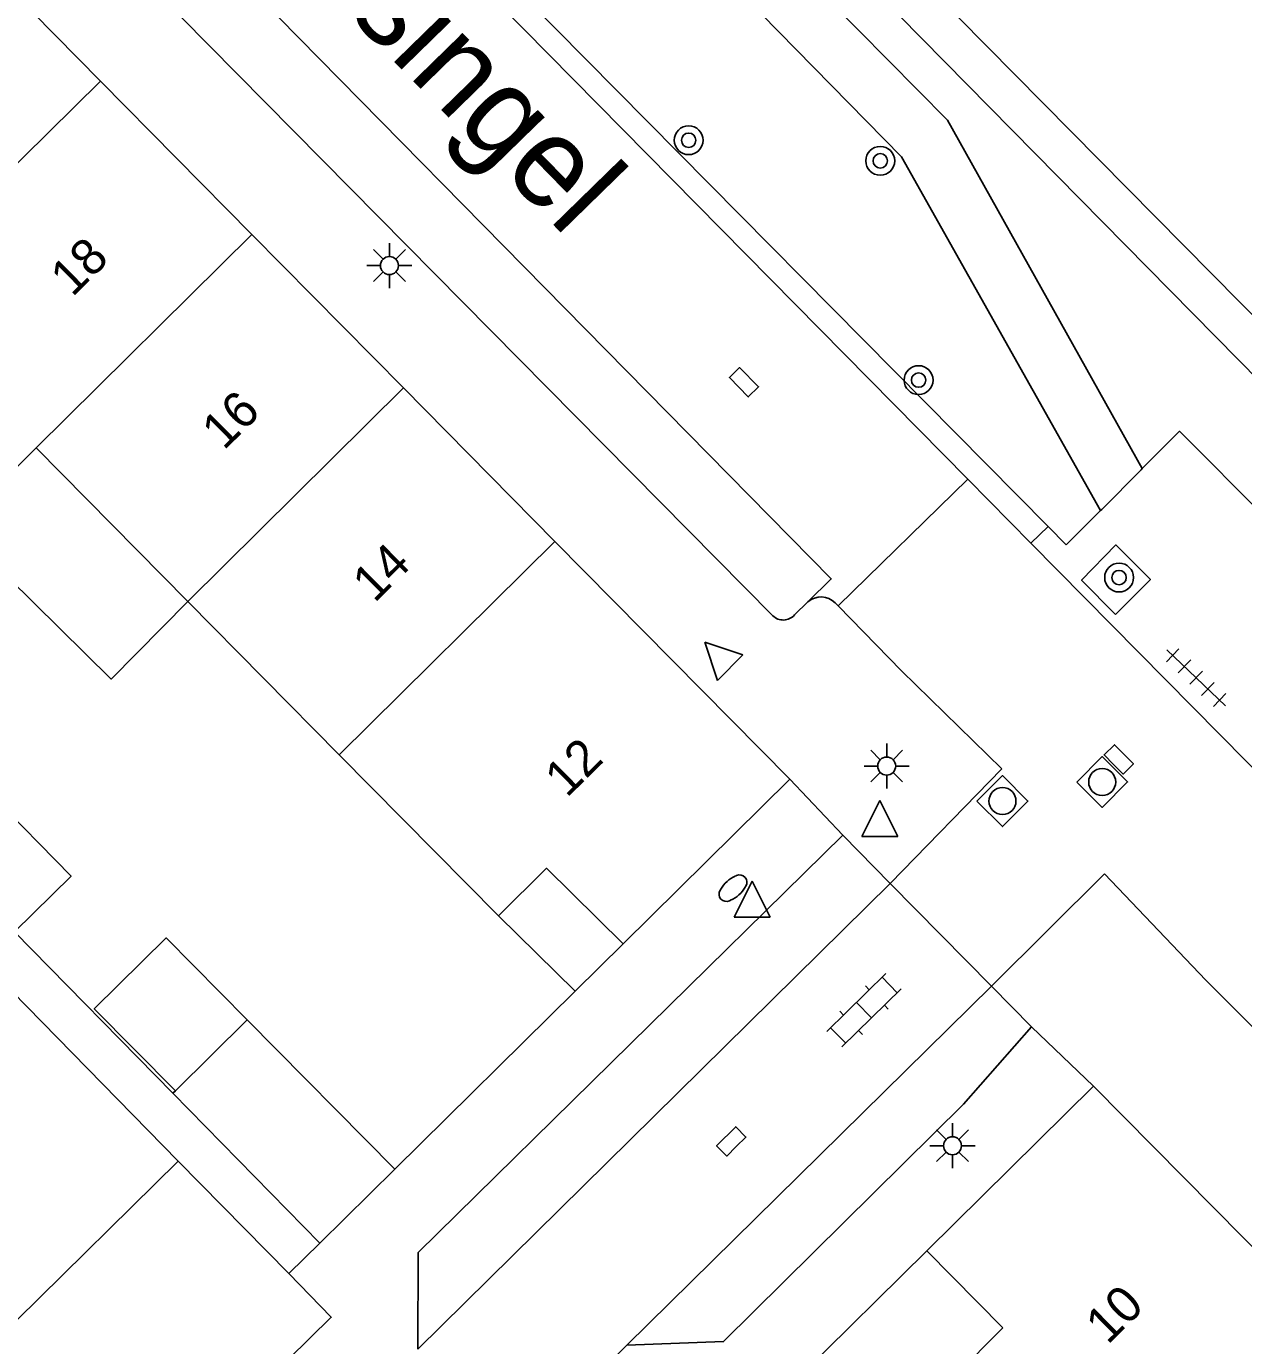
# Model space of a CAD drawing. Extents: x 128000 to 131008, y 398996 to 402500.
# Drawn here: x 129613.64 to 129647.43, y 399285.98 to 399322.6 of the extents above; entities that cross this region are included whole.
import ezdxf

# ---------------------------------------------------------------- set-up
doc = ezdxf.new("R2010")
doc.units = 0
for name, color, linetype in [('gg-afsc-muur', 7, 'Continuous'), ('gg-anno-huisnummerreeks BGT', 7, 'Continuous'), ('gg-anno-openbare ruimte label', 7, 'Continuous'), ('gg-bbg-gedigitaliseerde bebouwing', 7, 'Continuous'), ('gg-bbg-gedigitaliseerde bijgebouw', 7, 'Continuous'), ('gg-bbg-hoofdgebouw', 7, 'Continuous'), ('gg-bbg-luifel en loopbrug', 7, 'Continuous'), ('gg-bbg-tussenscheiding', 7, 'Continuous'), ('gg-knt-onverhard', 7, 'Continuous'), ('gg-knt-verharding', 7, 'Continuous'), ('gg-knt-verharding nz', 7, 'Continuous'), ('gg-kntw-beschoeiing', 7, 'Continuous'), ('gt-grn-groengrens', 7, 'Continuous'), ('gt-grn-weggrens', 7, 'Continuous'), ('gt-symb-boom', 7, 'Continuous'), ('gt-symb-brandkraan', 7, 'Continuous'), ('gt-symb-klinker verharding', 7, 'Continuous'), ('gt-symb-kolk', 7, 'Continuous'), ('gt-symb-lichtmast', 7, 'Continuous'), ('gt-symb-rioolschacht', 7, 'Continuous'), ('gt-symb-tegel verharding', 7, 'Continuous'), ('gt-symb-waterafsluiter', 7, 'Continuous')]:
    doc.layers.add(name, color=color, linetype=linetype)

# ---------------------------------------------------------------- blocks, each defined once
blk = doc.blocks.new('gt0-BOOM')
at = {"layer": 'gt-symb-boom'}
for radius in [0.4, 0.2]:
    blk.add_circle((0, 0), radius, dxfattribs=at)
blk = doc.blocks.new('gt0-KOLK')
at = {"layer": 'gt-symb-kolk'}
blk.add_lwpolyline([(0, 0), (0.375, 0), (0.375, 0.4), (-0.375, 0.4), (-0.375, 0), (0, 0)], dxfattribs=at)
blk = doc.blocks.new('gt0-LMAST')
at = {"layer": 'gt-symb-lichtmast'}
for p, q in [((-0.182, 0.173), (-0.447, 0.438)), ((-0.005, 0.246), (-0.005, 0.621)), ((0.172, 0.173), (0.437, 0.438)), ((-0.255, -0.004), (-0.63, -0.004)), ((-0.182, -0.181), (-0.447, -0.446)), ((-0.005, -0.254), (-0.005, -0.629)), ((0.437, -0.446), (0.172, -0.181)), ((0.245, -0.004), (0.62, -0.004))]:
    blk.add_line(p, q, dxfattribs=at)
blk.add_circle((-0.005, -0.004), 0.25, dxfattribs=at)
blk = doc.blocks.new('gt0-WAFSL')
at = {"layer": 'gt-symb-waterafsluiter'}
for p, q in [((-0.5, -0.333), (0, 0.667)), ((0, 0.667), (0.5, -0.333)), ((0.5, -0.333), (-0.5, -0.333))]:
    blk.add_line(p, q, dxfattribs=at)
blk = doc.blocks.new('gt0-RS')
at = {"layer": 'gt-symb-rioolschacht'}
blk.add_lwpolyline([(-0.5, -0.5), (0.5, -0.5), (0.5, 0.5), (-0.5, 0.5)], close=True, dxfattribs=at)
blk.add_circle((0, 0), 0.375, dxfattribs=at)
blk = doc.blocks.new('gt0-TEG1')
at = {"layer": 'gt-symb-tegel verharding'}
for p, q in [((-1.125, 0), (1.125, 0)), ((-0.9, -0.25), (-0.9, 0.25)), ((-0.45, -0.25), (-0.45, 0.25)), ((0, -0.25), (0, 0.25)), ((0.45, -0.25), (0.45, 0.25)), ((0.9, -0.25), (0.9, 0.25))]:
    blk.add_line(p, q, dxfattribs=at)
blk = doc.blocks.new('gt0-BR')
at = {"layer": 'gt-symb-brandkraan'}
for centre, radius, start, end in [((-0.244, 0), 0.206, 107.5669, 252.4331), ((0.599, -2.664), 3, 106.892, 107.5669), ((0, -0.691), 0.938, 73.108, 106.892), ((-0.599, -2.664), 3, 72.4331, 73.108), ((0.244, 0), 0.206, 287.567, 72.4331), ((0.599, 2.664), 3, 252.4331, 253.108), ((0, 0.691), 0.938, 253.108, 286.8921), ((-0.599, 2.664), 3, 286.8921, 287.567)]:
    blk.add_arc(centre, radius, start, end, dxfattribs=at)
blk = doc.blocks.new('gt0-KL1')
at = {"layer": 'gt-symb-klinker verharding'}
for p, q in [((-0.5, 0.3), (-0.5, 0.45)), ((0.5, 0.3), (0.5, 0.45)), ((-1.15, 0.3), (1.15, 0.3)), ((-1, -0.3), (-1, 0.3)), ((0, -0.3), (0, 0.3)), ((1, -0.3), (1, 0.3)), ((-1.15, -0.3), (1.15, -0.3)), ((-0.5, -0.45), (-0.5, -0.3)), ((0.5, -0.45), (0.5, -0.3))]:
    blk.add_line(p, q, dxfattribs=at)

msp = doc.modelspace()

# ---------------------------------------------------------------- linework, layer by layer
at = {"layer": 'gg-afsc-muur'}
for p, q in [((129613.312, 399297.467), (129617.703, 399292.985)), ((129628.868, 399295.815), (129623.864, 399290.876)), ((129638.63, 399288.61), (129630.167, 399280.257))]:
    msp.add_line(p, q, dxfattribs=at)
at = {"layer": 'gg-bbg-gedigitaliseerde bebouwing'}
for p, q in [((129613.914, 399310.899), (129611.699, 399308.708)), ((129618.119, 399306.639), (129613.914, 399310.899)), ((129622.323, 399302.383), (129618.119, 399306.639)), ((129626.74, 399297.91), (129622.323, 399302.383))]:
    msp.add_line(p, q, dxfattribs=at)
at = {"layer": 'gg-bbg-gedigitaliseerde bijgebouw'}
msp.add_line((129617.774, 399293.054), (129619.765, 399295.022), dxfattribs=at)
for points in [[(129613.312, 399297.467), (129614.881, 399299.009), (129612.661, 399301.267)], [(129619.765, 399295.022), (129617.516, 399297.298), (129615.524, 399295.33), (129617.774, 399293.054)]]:
    msp.add_lwpolyline(points, dxfattribs=at)
at = {"layer": 'gg-bbg-hoofdgebouw'}
for p, q in [((129615.697, 399321.077), (129619.9, 399316.82)), ((129619.9, 399316.82), (129624.103, 399312.563)), ((129624.103, 399312.563), (129628.312, 399308.302)), ((129628.312, 399308.302), (129634.83, 399301.7)), ((129634.83, 399301.7), (129630.2, 399297.13)), ((129617.85, 399291.1), (129611.96, 399297.112)), ((129643.26, 399293.18), (129638.63, 399288.61)), ((129649.807, 399286.557), (129643.26, 399293.18)), ((129617.85, 399291.1), (129613.363, 399286.677)), ((129638.63, 399288.61), (129640.74, 399286.47)), ((129640.74, 399286.47), (129637.48, 399283.198))]:
    msp.add_line(p, q, dxfattribs=at)
for points in [[(129605.57, 399326.98), (129606.98, 399325.56), (129607.81, 399326.38), (129609.93, 399324.27), (129611.28, 399325.55), (129615.697, 399321.077)], [(129630.2, 399297.13), (129628.08, 399299.23), (129626.74, 399297.91)]]:
    msp.add_lwpolyline(points, dxfattribs=at)
at = {"layer": 'gg-bbg-luifel en loopbrug'}
for p, q in [((129626.74, 399297.91), (129628.868, 399295.815)), ((129630.2, 399297.13), (129628.868, 399295.815)), ((129619.765, 399295.022), (129623.864, 399290.876)), ((129617.774, 399293.054), (129617.703, 399292.985)), ((129617.703, 399292.985), (129621.782, 399288.821)), ((129623.864, 399290.876), (129621.782, 399288.821))]:
    msp.add_line(p, q, dxfattribs=at)
msp.add_lwpolyline([(129611.699, 399308.708), (129615.994, 399304.48), (129618.119, 399306.639)], dxfattribs=at)
at = {"layer": 'gg-bbg-tussenscheiding'}
for p, q in [((129609.7, 399315.16), (129615.697, 399321.077)), ((129613.914, 399310.899), (129619.9, 399316.82)), ((129618.119, 399306.639), (129624.103, 399312.563)), ((129622.323, 399302.383), (129628.312, 399308.302))]:
    msp.add_line(p, q, dxfattribs=at)
at = {"layer": 'gg-knt-onverhard'}
for points in [[(129643.457, 399309.157), (129637.93, 399318.972), (129625.75, 399331.393), (129613.356, 399343.951), (129599.371, 399357.984), (129588.605, 399369.106), (129577.969, 399375.274)], [(129644.612, 399310.322), (129639.209, 399319.991), (129626.859, 399332.491), (129614.53, 399345.044), (129600.116, 399359.64), (129591.612, 399368.378)]]:
    msp.add_lwpolyline(points, dxfattribs=at)
at = {"layer": 'gg-knt-verharding'}
for p, q in [((129641.998, 399308.718), (129589.248, 399362.085)), ((129643.49, 399309.19), (129644.58, 399310.29)), ((129644.612, 399310.322), (129644.58, 399310.29)), ((129636.17, 399306.512), (129639.768, 399310.03)), ((129639.768, 399310.03), (129641.524, 399308.249)), ((129642.505, 399308.205), (129643.457, 399309.157)), ((129643.457, 399309.157), (129643.49, 399309.19)), ((129642.505, 399308.205), (129641.998, 399308.718)), ((129635.332, 399306.625), (129634.957, 399306.26)), ((129636.17, 399306.512), (129636.089, 399306.594)), ((129637.929, 399304.713), (129636.17, 399306.512)), ((129637.62, 399298.81), (129640.72, 399301.991)), ((129636.303, 399300.151), (129637.62, 399298.81)), ((129643.568, 399299.075), (129640.43, 399295.96)), ((129640.43, 399295.96), (129637.62, 399298.81)), ((129646.378, 399296.126), (129648.136, 399294.368)), ((129641.541, 399294.833), (129640.43, 399295.96)), ((129617.85, 399291.1), (129620.92, 399287.98))]:
    msp.add_line(p, q, dxfattribs=at)
for points in [[(129639.768, 399310.03), (129613.063, 399337.111), (129588.883, 399361.713)], [(129634.36, 399306.239), (129608.536, 399332.361), (129580.928, 399360.466)], [(129648.058, 399308.938), (129645.65, 399311.36), (129644.612, 399310.322)], [(129643.869, 399306.277), (129644.841, 399307.247), (129643.877, 399308.204), (129642.931, 399307.231), (129643.869, 399306.277)], [(129624.506, 399285.884), (129624.51, 399288.563), (129636.303, 399300.151)], [(129630.302, 399285.994), (129632.994, 399286.094), (129639.652, 399292.681), (129641.541, 399294.833)], [(129620.92, 399287.98), (129622.1, 399286.77), (129574.57, 399239.99), (129572.22, 399242.35)], [(129630.302, 399285.994), (129622.34, 399278.16), (129622.16, 399277.76), (129622.21, 399276.81), (129622.07, 399276.52), (129565.993, 399221.298)]]:
    msp.add_lwpolyline(points, dxfattribs=at)
for centre, radius, start, end in [((129635.694, 399306.212), 0.549, 44.0229, 131.2871), ((129634.649, 399306.529), 0.409, 225.0852, 318.944)]:
    msp.add_arc(centre, radius, start, end, dxfattribs=at)
at = {"layer": 'gg-knt-verharding nz'}
for p, q in [((129637.62, 399298.81), (129624.506, 399285.884)), ((129630.302, 399285.994), (129640.43, 399295.96))]:
    msp.add_line(p, q, dxfattribs=at)
msp.add_lwpolyline([(129635.332, 399306.625), (129635.98, 399307.262), (129581.992, 399362.13)], dxfattribs=at)
at = {"layer": 'gg-kntw-beschoeiing'}
msp.add_lwpolyline([(129651.841, 399312.718), (129651.29, 399313.27), (129648.89, 399313.36), (129619.21, 399343.39)], dxfattribs=at)
at = {"layer": 'gt-grn-groengrens'}
msp.add_lwpolyline([(129650.869, 399311.747), (129650.55, 399312.083), (129648.527, 399312.083), (129618.434, 399342.625)], dxfattribs=at)
at = {"layer": 'gt-grn-weggrens'}
for p, q in [((129641.998, 399308.718), (129641.524, 399308.249)), ((129641.524, 399308.249), (129649.99, 399299.672)), ((129640.72, 399301.991), (129637.929, 399304.713)), ((129636.303, 399300.151), (129634.83, 399301.7)), ((129646.378, 399296.126), (129643.568, 399299.075)), ((129641.541, 399294.833), (129643.26, 399293.18)), ((129620.92, 399287.98), (129621.782, 399288.821))]:
    msp.add_line(p, q, dxfattribs=at)

# ---------------------------------------------------------------- block references
at = {"layer": 'gt-symb-boom'}
for p in [(129632.023, 399319.437), (129637.341, 399318.866), (129638.405, 399312.779), (129643.97, 399307.299)]:
    msp.add_blockref('gt0-BOOM', p, dxfattribs=at)
at = {"layer": 'gt-symb-brandkraan', "rotation": 41.91906411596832}
msp.add_blockref('gt0-BR', (129633.253, 399298.677), dxfattribs=at)
at = {"layer": 'gt-symb-klinker verharding', "rotation": 44.432733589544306}
msp.add_blockref('gt0-KL1', (129636.887, 399295.291), dxfattribs=at)
at = {"layer": 'gt-symb-kolk'}
for p, rotation in [((129633.415, 399312.581), -45.364420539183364), ((129643.819, 399302.111), -45.36442053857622), ((129633.345, 399291.507), 44.59480322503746)]:
    msp.add_blockref('gt0-KOLK', p, dxfattribs=dict(at, rotation=rotation))
at = {"layer": 'gt-symb-lichtmast'}
for p in [(129623.721, 399315.962), (129637.524, 399302.071), (129639.351, 399291.533)]:
    msp.add_blockref('gt0-LMAST', p, dxfattribs=at)
at = {"layer": 'gt-symb-rioolschacht'}
for p, rotation in [((129643.501, 399301.624), -44.83791901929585), ((129640.733, 399301.095), -44.837919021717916)]:
    msp.add_blockref('gt0-RS', p, dxfattribs=dict(at, rotation=rotation))
at = {"layer": 'gt-symb-tegel verharding', "rotation": -43.7845717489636}
msp.add_blockref('gt0-TEG1', (129646.11, 399304.519), dxfattribs=at)
at = {"layer": 'gt-symb-waterafsluiter', "rotation": 44.99999999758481}
msp.add_blockref('gt0-WAFSL', (129632.941, 399305.035), dxfattribs=at)
at = {"layer": 'gt-symb-waterafsluiter'}
for p in [(129637.332, 399300.446), (129633.782, 399298.207)]:
    msp.add_blockref('gt0-WAFSL', p, dxfattribs=at)

# ---------------------------------------------------------------- texts
at = {"layer": 'gg-anno-huisnummerreeks BGT'}
for s, rotation, p in [('18', 44.6, (129614.916, 399315.068)), ('16', 44.6, (129619.119, 399310.811)), ('14', 44.7, (129623.302, 399306.577)), ('12', 44.6, (129628.64, 399301.17)), ('10', 44.7, (129643.655, 399285.987))]:
    msp.add_text(s, height=1, rotation=rotation, dxfattribs=at).set_placement(p)
at = {"layer": 'gg-anno-openbare ruimte label'}
msp.add_text('Borgharensingel', height=2.5, rotation=314.3, dxfattribs=at).set_placement((129611.622, 399334.141))

doc.saveas('drawing.dxf')
